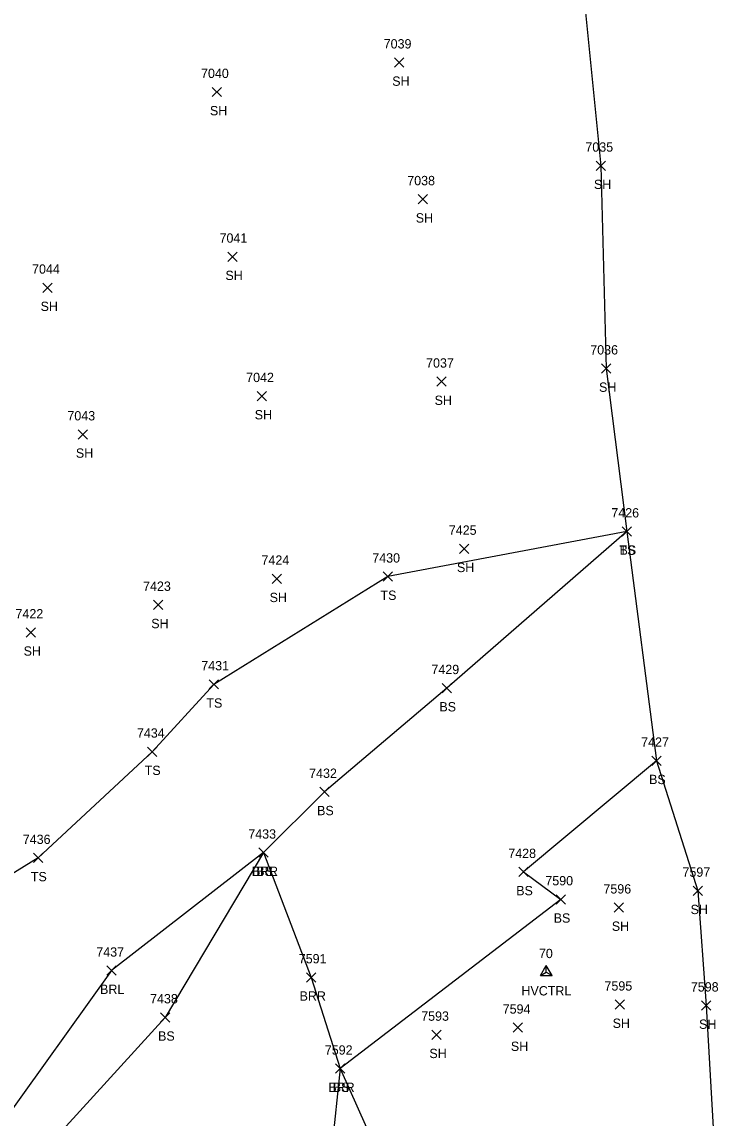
# Model space of a CAD drawing. Extents: x 1472233 to 1475777, y 540726 to 543442.
# Drawn here: x 1472882.9 to 1473032.1, y 541014 to 541249 of the extents above; entities that cross this region are included whole.
import ezdxf

# ---------------------------------------------------------------- set-up
doc = ezdxf.new("R2010")
doc.units = 0
for name, color, linetype in [('C_A', 7, 'Continuous'), ('C_I', 7, 'Continuous'), ('CPSM', 7, 'Continuous'), ('L_A', 7, 'Continuous'), ('L_I', 7, 'Continuous'), ('L_TIC', 7, 'Continuous'), ('LABL', 7, 'Continuous'), ('LELB', 7, 'Continuous'), ('LSOGP', 7, 'Continuous')]:
    doc.layers.add(name, color=color, linetype=linetype)

msp = doc.modelspace()

# ---------------------------------------------------------------- linework, layer by layer
at = {"layer": 'CPSM'}
for p, q in [((1472994.02, 541044.55), (1472995.27, 541046.71)), ((1472996.52, 541044.55), (1472995.27, 541046.71)), ((1472995.27, 541045.27), (1472995.27, 541046.71)), ((1472994.02, 541044.55), (1472995.27, 541045.27)), ((1472994.02, 541044.55), (1472996.52, 541044.55)), ((1472995.27, 541045.27), (1472995.27, 541045.27)), ((1472995.27, 541045.27), (1472996.52, 541044.55))]:
    msp.add_line(p, q, dxfattribs=at)
at = {"layer": 'L_TIC'}
for points in [[(1472962.77, 541239.29), (1472964.77, 541241.29)], [(1472964.77, 541239.29), (1472962.77, 541241.29)], [(1472923.69, 541232.96), (1472925.69, 541234.96)], [(1472925.69, 541232.96), (1472923.69, 541234.96)], [(1473006.01, 541217.16), (1473008.01, 541219.16)], [(1473008.01, 541217.16), (1473006.01, 541219.16)], [(1472967.81, 541209.97), (1472969.81, 541211.97)], [(1472969.81, 541209.97), (1472967.81, 541211.97)], [(1472927.01, 541197.65), (1472929.01, 541199.65)], [(1472929.01, 541197.65), (1472927.01, 541199.65)], [(1472887.39, 541191.01), (1472889.39, 541193.01)], [(1472889.39, 541191.01), (1472887.39, 541193.01)], [(1473007.1, 541173.68), (1473009.1, 541175.68)], [(1473009.1, 541173.68), (1473007.1, 541175.68)], [(1472971.85, 541170.87), (1472973.85, 541172.87)], [(1472973.85, 541170.87), (1472971.85, 541172.87)], [(1472933.29, 541167.77), (1472935.29, 541169.77)], [(1472935.29, 541167.77), (1472933.29, 541169.77)], [(1472894.96, 541159.55), (1472896.96, 541161.55)], [(1472896.96, 541159.55), (1472894.96, 541161.55)], [(1473011.54, 541138.74), (1473013.54, 541140.74)], [(1473013.54, 541138.74), (1473011.54, 541140.74)], [(1473011.54, 541138.74), (1473013.54, 541140.74)], [(1473013.54, 541138.74), (1473011.54, 541140.74)], [(1472976.65, 541135.03), (1472978.65, 541137.03)], [(1472978.65, 541135.03), (1472976.65, 541137.03)], [(1472936.49, 541128.6), (1472938.49, 541130.6)], [(1472938.49, 541128.6), (1472936.49, 541130.6)], [(1472960.33, 541129.07), (1472962.33, 541131.07)], [(1472962.33, 541129.07), (1472960.33, 541131.07)], [(1472911.11, 541123.01), (1472913.11, 541125.01)], [(1472913.11, 541123.01), (1472911.11, 541125.01)], [(1472883.76, 541117.11), (1472885.76, 541119.11)], [(1472885.76, 541117.11), (1472883.76, 541119.11)], [(1472923.01, 541105.97), (1472925.01, 541107.97)], [(1472925.01, 541105.97), (1472923.01, 541107.97)], [(1472972.93, 541105.16), (1472974.93, 541107.16)], [(1472974.93, 541105.16), (1472972.93, 541107.16)], [(1472909.79, 541091.53), (1472911.79, 541093.53)], [(1472911.79, 541091.53), (1472909.79, 541093.53)], [(1473017.88, 541089.58), (1473019.88, 541091.58)], [(1473019.88, 541089.58), (1473017.88, 541091.58)], [(1472946.71, 541082.91), (1472948.71, 541084.91)], [(1472948.71, 541082.91), (1472946.71, 541084.91)], [(1472933.66, 541069.89), (1472935.66, 541071.89)], [(1472935.66, 541069.89), (1472933.66, 541071.89)], [(1472933.66, 541069.89), (1472935.66, 541071.89)], [(1472935.66, 541069.89), (1472933.66, 541071.89)], [(1472933.66, 541069.89), (1472935.66, 541071.89)], [(1472935.66, 541069.89), (1472933.66, 541071.89)], [(1472885.38, 541068.74), (1472887.38, 541070.74)], [(1472887.38, 541068.74), (1472885.38, 541070.74)], [(1472989.4, 541065.74), (1472991.4, 541067.74)], [(1472991.4, 541065.74), (1472989.4, 541067.74)], [(1473026.74, 541061.71), (1473028.74, 541063.71)], [(1473028.74, 541061.71), (1473026.74, 541063.71)], [(1472997.43, 541059.87), (1472999.43, 541061.87)], [(1472999.43, 541059.87), (1472997.43, 541061.87)], [(1473009.84, 541058.12), (1473011.84, 541060.12)], [(1473011.84, 541058.12), (1473009.84, 541060.12)], [(1472901.08, 541044.59), (1472903.08, 541046.59)], [(1472903.08, 541044.59), (1472901.08, 541046.59)], [(1472943.91, 541043.15), (1472945.91, 541045.15)], [(1472945.91, 541043.15), (1472943.91, 541045.15)], [(1473010.02, 541037.31), (1473012.02, 541039.31)], [(1473012.02, 541037.31), (1473010.02, 541039.31)], [(1473028.54, 541037.11), (1473030.54, 541039.11)], [(1473030.54, 541037.11), (1473028.54, 541039.11)], [(1472912.61, 541034.57), (1472914.61, 541036.57)], [(1472914.61, 541034.57), (1472912.61, 541036.57)], [(1472988.2, 541032.37), (1472990.2, 541034.37)], [(1472990.2, 541032.37), (1472988.2, 541034.37)], [(1472970.73, 541030.84), (1472972.73, 541032.84)], [(1472972.73, 541030.84), (1472970.73, 541032.84)], [(1472950.07, 541023.58), (1472952.07, 541025.58)], [(1472952.07, 541023.58), (1472950.07, 541025.58)], [(1472950.07, 541023.58), (1472952.07, 541025.58)], [(1472952.07, 541023.58), (1472950.07, 541025.58)]]:
    msp.add_lwpolyline(points, dxfattribs=at)
at = {"layer": 'LABL'}
for points in [[(1472934.66, 541070.89), (1472902.08, 541045.59), (1472878.1, 541012.18), (1472852.69, 540994.21), (1472843.58, 540991.62), (1472842.46, 540986.71), (1472841.95, 540981.25), (1472845.46, 540968.73), (1472844.31, 540955.79), (1472840.71, 540945.45), (1472841.17, 540943.94), (1472845.65, 540929.61), (1472856.73, 540903.16), (1472864.12, 540875.89)], [(1472934.66, 541070.89), (1472944.91, 541044.15), (1472951.07, 541024.58), (1472965.69, 540991.93), (1472973.06, 540978.54), (1472977.53, 540959.65), (1472973.63, 540950.64), (1472957.91, 540920.13), (1472946.41, 540926.21), (1472928.97, 540942.34), (1472907.49, 540955.55), (1472902.29, 540965.32), (1472883.59, 540956.02), (1472885.38, 540940.71), (1472886.44, 540911.38), (1472884.53, 540900.04), (1472885.17, 540883.39)]]:
    msp.add_lwpolyline(points, dxfattribs=at)
at = {"layer": 'LELB'}
for points in [[(1473012.54, 541139.74), (1472961.33, 541130.07), (1472924.01, 541106.97), (1472910.79, 541092.53), (1472886.38, 541069.74), (1472845.77, 541044.66), (1472834.49, 541029.8), (1472819.66, 541025.44), (1472811.72, 541024.81)], [(1473012.54, 541139.74), (1472973.93, 541106.16), (1472947.71, 541083.91), (1472934.66, 541070.89), (1472913.61, 541035.57), (1472885.77, 541005), (1472855.86, 540986.55), (1472841.95, 540981.25), (1472830.61, 540982.58), (1472825.42, 540982.6), (1472827.67, 540972.8), (1472829.12, 540968.83), (1472834.18, 540954.16), (1472834.83, 540937.28)], [(1473018.88, 541090.58), (1472990.4, 541066.74), (1472998.43, 541060.87), (1472951.07, 541024.58), (1472947.49, 540990.56), (1472950.29, 540965.36), (1472936.31, 540957.43)]]:
    msp.add_lwpolyline(points, dxfattribs=at)
at = {"layer": 'LSOGP'}
msp.add_lwpolyline([(1473002.65, 541261.76), (1473007.01, 541218.16), (1473008.1, 541174.68), (1473012.54, 541139.74), (1473018.88, 541090.58), (1473027.74, 541062.71), (1473029.54, 541038.11), (1473031.24, 541008.15)], dxfattribs=at)

# ---------------------------------------------------------------- texts
at = {"layer": 'C_A'}
msp.add_text('HVCTRL', height=2, dxfattribs=at).set_placement((1472989.96, 541040.27))
at = {"layer": 'C_I'}
msp.add_text('70', height=2, dxfattribs=at).set_placement((1472993.71, 541048.27))
at = {"layer": 'L_A'}
for s, p in [('SH', (1472962.26, 541235.29)), ('SH', (1472923.18, 541228.96)), ('SH', (1473005.5, 541213.16)), ('SH', (1472967.3, 541205.97)), ('SH', (1472926.5, 541193.65)), ('SH', (1472886.88, 541187.01)), ('SH', (1473006.59, 541169.68)), ('SH', (1472971.34, 541166.87)), ('SH', (1472932.78, 541163.77)), ('SH', (1472894.44, 541155.55)), ('TS', (1473010.95, 541134.74)), ('BS', (1473010.98, 541134.74)), ('SH', (1472976.14, 541131.03)), ('SH', (1472935.98, 541124.6)), ('TS', (1472959.74, 541125.07)), ('SH', (1472910.6, 541119.01)), ('SH', (1472883.24, 541113.11)), ('TS', (1472922.42, 541101.97)), ('BS', (1472972.37, 541101.16)), ('TS', (1472909.2, 541087.53)), ('BS', (1473017.32, 541085.58)), ('BS', (1472946.15, 541078.91)), ('BRR', (1472932.14, 541065.89)), ('BRL', (1472932.2, 541065.89)), ('BS', (1472933.1, 541065.89)), ('TS', (1472884.79, 541064.74)), ('BS', (1472988.84, 541061.74)), ('BS', (1472996.87, 541055.87)), ('SH', (1473026.23, 541057.71)), ('SH', (1473009.33, 541054.12)), ('BRL', (1472899.62, 541040.59)), ('BRR', (1472942.4, 541039.15)), ('SH', (1473009.51, 541033.31)), ('SH', (1473028.03, 541033.11)), ('BS', (1472912.06, 541030.57)), ('SH', (1472987.69, 541028.37)), ('SH', (1472970.22, 541026.84)), ('BRR', (1472948.56, 541019.58)), ('BS', (1472949.51, 541019.58))]:
    msp.add_text(s, height=2, dxfattribs=at).set_placement(p)
at = {"layer": 'L_I'}
for s, p in [('7039', (1472960.43, 541243.29)), ('7040', (1472921.27, 541236.96)), ('7035', (1473003.67, 541221.16)), ('7038', (1472965.48, 541213.97)), ('7041', (1472925.24, 541201.65)), ('7044', (1472885.05, 541195.01)), ('7036', (1473004.71, 541177.68)), ('7037', (1472969.52, 541174.87)), ('7042', (1472930.95, 541171.77)), ('7043', (1472892.62, 541163.55)), ('7426', (1473009.23, 541142.74)), ('7426', (1473009.23, 541142.74)), ('7425', (1472974.39, 541139.03)), ('7430', (1472957.98, 541133.07)), ('7424', (1472934.23, 541132.6)), ('7423', (1472908.85, 541127.01)), ('7422', (1472881.5, 541121.11)), ('7431', (1472921.32, 541109.97)), ('7429', (1472970.66, 541109.16)), ('7434', (1472907.53, 541095.53)), ('7427', (1473015.62, 541093.58)), ('7432', (1472944.45, 541086.91)), ('7436', (1472883.06, 541072.74)), ('7433', (1472931.4, 541073.89)), ('7433', (1472931.4, 541073.89)), ('7433', (1472931.4, 541073.89)), ('7428', (1472987.14, 541069.74)), ('7597', (1473024.48, 541065.71)), ('7590', (1472995.08, 541063.87)), ('7596', (1473007.53, 541062.12)), ('7437', (1472898.82, 541048.59)), ('7591', (1472942.22, 541047.15)), ('7595', (1473007.76, 541041.31)), ('7598', (1473026.28, 541041.11)), ('7438', (1472910.35, 541038.57)), ('7593', (1472968.47, 541034.84)), ('7594', (1472985.94, 541036.37)), ('7592', (1472947.81, 541027.58)), ('7592', (1472947.81, 541027.58))]:
    msp.add_text(s, height=2, dxfattribs=at).set_placement(p)

doc.saveas('drawing.dxf')
